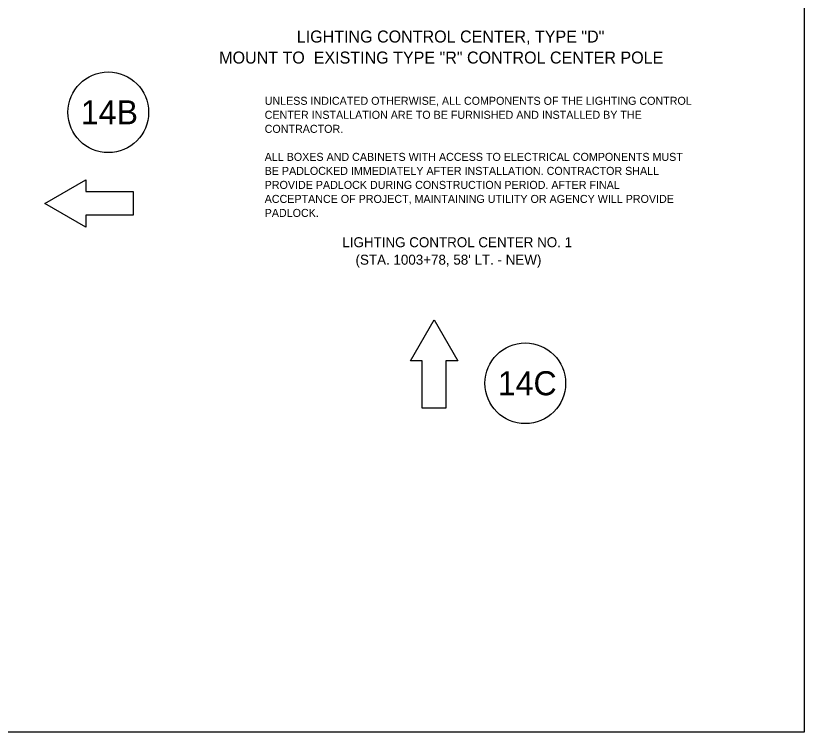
# Model space of a CAD drawing. Extents: x 99968 to 128667, y 90163 to 102182.
# Drawn here: x 107085 to 108267, y 93472 to 94545 of the extents above; entities that cross this region are included whole.
import ezdxf

# ---------------------------------------------------------------- set-up
doc = ezdxf.new("R2010")
doc.units = 0
for name, color, linetype in [('Border Prelim Stamp', 7, 'Continuous'), ('Default', 7, 'Continuous'), ('RD Standard Plans Active', 7, 'Continuous')]:
    doc.layers.add(name, color=color, linetype=linetype)

msp = doc.modelspace()

# ---------------------------------------------------------------- linework, layer by layer
at = {"layer": 'Border Prelim Stamp'}
for points in [[(107128.8, 94264.1), (107190.2, 94299.6), (107190.2, 94281.9), (107261.2, 94281.9), (107261.2, 94246.4), (107190.2, 94246.4), (107190.2, 94228.6)], [(107712.3, 94090), (107747.8, 94028.5), (107730.1, 94028.5), (107730.1, 93957.6), (107694.6, 93957.6), (107694.6, 94028.5), (107676.9, 94028.5)]]:
    msp.add_lwpolyline(points, close=True, dxfattribs=at)
for centre in [(107223.9, 94400.8), (107849, 93994.8)]:
    msp.add_ellipse(centre, major_axis=(-60.5, 0), ratio=0.999984, dxfattribs=at)
at = {"layer": 'Default'}
msp.add_lwpolyline([(105067.5, 95671.5), (108267.2, 95671.5), (108267.2, 93471.9), (105067.5, 93471.9)], close=True, dxfattribs=at)

# ---------------------------------------------------------------- texts
at = {"layer": 'Border Prelim Stamp'}
for s, p in [('14B', (107182.8, 94382.8)), ('14C', (107807.8, 93976.8))]:
    msp.add_text(s, height=36, dxfattribs=at).set_placement(p)
at = {"layer": 'RD Standard Plans Active'}
for s, height, p in [('LIGHTING CONTROL CENTER, TYPE "D"', 18, (107506.5, 94505.3)), ('MOUNT TO  EXISTING TYPE "R" CONTROL CENTER POLE', 18, (107390.2, 94473.8)), ('UNLESS INDICATED OTHERWISE, ALL COMPONENTS OF THE LIGHTING CONTROL', 12, (107458.4, 94412)), ('CENTER INSTALLATION ARE TO BE FURNISHED AND INSTALLED BY THE', 12, (107458.4, 94391)), ('CONTRACTOR.', 12, (107458.4, 94370)), ('ALL BOXES AND CABINETS WITH ACCESS TO ELECTRICAL COMPONENTS MUST', 12, (107458.4, 94328)), ('BE PADLOCKED IMMEDIATELY AFTER INSTALLATION. CONTRACTOR SHALL', 12, (107458.4, 94307)), ('PROVIDE PADLOCK DURING CONSTRUCTION PERIOD. AFTER FINAL', 12, (107458.4, 94286)), ('ACCEPTANCE OF PROJECT, MAINTAINING UTILITY OR AGENCY WILL PROVIDE', 12, (107458.4, 94265)), ('PADLOCK.', 12, (107458.4, 94244)), ('LIGHTING CONTROL CENTER NO. 1', 15, (107574.8, 94198.6)), ("(STA. 1003+78, 58' LT. - NEW)", 15, (107594.6, 94172.4))]:
    msp.add_text(s, height=height, dxfattribs=at).set_placement(p)

doc.saveas('drawing.dxf')
